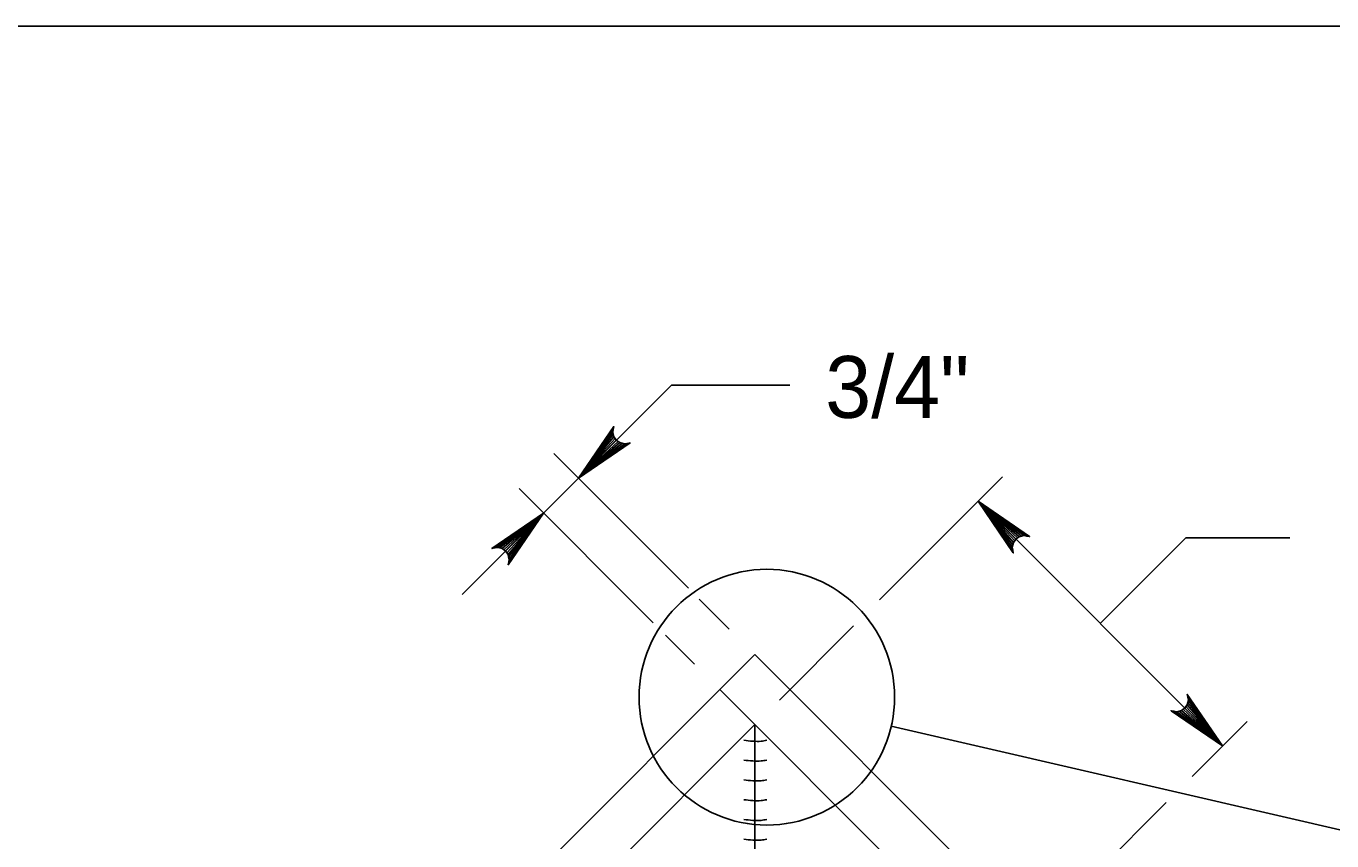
# Model space of a CAD drawing. Extents: x 2087776 to 2104538, y 970919 to 982612.
# Drawn here: x 2100327.8 to 2100535.9, y 980484.5 to 980614.2 of the extents above; entities that cross this region are included whole.
import ezdxf

# ---------------------------------------------------------------- set-up
doc = ezdxf.new("R2010")
doc.units = 0
doc.layers.add('1', color=7, linetype='Continuous')

msp = doc.modelspace()

# ---------------------------------------------------------------- linework, layer by layer
at = {"layer": '1'}
for p, q in [((2100397.29, 980523.7), (2100430.65, 980557.07)), ((2100433.35, 980524.71), (2100411.93, 980546.14)), ((2100463.77, 980522.85), (2100483.39, 980542.46)), ((2100427.73, 980519.2), (2100406.36, 980540.57)), ((2100479.49, 980538.56), (2100518.46, 980499.59)), ((2100498.97, 980519.08), (2100512.61, 980532.71)), ((2100439.86, 980518.2), (2100435.08, 980522.98)), ((2100447.84, 980506.91), (2100459.63, 980518.71)), ((2100434.29, 980512.63), (2100429.67, 980517.26)), ((2100375.52, 980445.73), (2100443.92, 980514.14)), ((2100666.23, 980291.84), (2100443.92, 980514.14)), ((2100661.27, 980285.65), (2100438.36, 980508.57)), ((2100381.08, 980440.16), (2100443.93, 980503)), ((2100443.93, 980503), (2100443.93, 980463.63)), ((2100541.15, 980485.3), (2100465.67, 980502.77)), ((2100513.61, 980494.73), (2100522.35, 980503.47)), ((2100486.8, 980467.92), (2100509.47, 980490.6))]:
    msp.add_line(p, q, dxfattribs=at)
for points in [[(2101519.11, 978763.82), (2101519.11, 980614.22), (2098940.37, 980614.22), (2098940.37, 978763.82), (2101519.11, 978763.82), (2101519.11, 978850.3), (2100862.94, 978850.3), (2100862.94, 979062.5), (2101519.11, 979062.5), (2101519.11, 979157.53), (2100862.94, 979157.53), (2100862.94, 978763.82), (2101121.48, 978763.82), (2101121.48, 978850.3), (2101121.48, 978763.82), (2101374.1, 978763.82), (2101374.1, 978850.3), (2101374.1, 978809.9), (2101519.11, 978809.9)], [(2100449.48, 980557.07), (2100430.65, 980557.07)], [(2100415.83, 980542.24), (2100421.45, 980550.46), (2100421.37, 980550), (2100421.28, 980549.55), (2100421.38, 980549.18), (2100421.47, 980548.81), (2100421.66, 980548.54), (2100421.86, 980548.27), (2100422.13, 980548.08), (2100422.4, 980547.89), (2100422.77, 980547.79), (2100423.14, 980547.7), (2100423.59, 980547.78), (2100424.04, 980547.86), (2100415.83, 980542.24), (2100423.59, 980547.78), (2100423.14, 980547.7), (2100415.83, 980542.24), (2100422.77, 980547.79), (2100422.4, 980547.89), (2100415.83, 980542.24), (2100422.13, 980548.08), (2100421.86, 980548.27), (2100415.83, 980542.24), (2100421.66, 980548.54), (2100421.47, 980548.81), (2100415.83, 980542.24), (2100421.38, 980549.18), (2100421.28, 980549.55), (2100415.83, 980542.24), (2100421.37, 980550)], [(2100479.49, 980538.56), (2100487.71, 980532.94), (2100487.26, 980533.02), (2100486.8, 980533.1), (2100486.43, 980533.01), (2100486.07, 980532.91), (2100485.79, 980532.72), (2100485.52, 980532.53), (2100485.33, 980532.26), (2100485.14, 980531.98), (2100485.04, 980531.62), (2100484.95, 980531.25), (2100485.03, 980530.79), (2100485.11, 980530.34), (2100479.49, 980538.56), (2100485.03, 980530.79), (2100484.95, 980531.25), (2100479.49, 980538.56), (2100485.04, 980531.62), (2100485.14, 980531.98), (2100479.49, 980538.56), (2100485.33, 980532.26), (2100485.52, 980532.53), (2100479.49, 980538.56), (2100485.79, 980532.72), (2100486.07, 980532.91), (2100479.49, 980538.56), (2100486.43, 980533.01), (2100486.8, 980533.1), (2100479.49, 980538.56), (2100487.26, 980533.02)], [(2100410.25, 980536.67), (2100404.63, 980528.45), (2100404.71, 980528.9), (2100404.8, 980529.35), (2100404.7, 980529.72), (2100404.61, 980530.09), (2100404.42, 980530.37), (2100404.22, 980530.64), (2100403.95, 980530.83), (2100403.68, 980531.02), (2100403.31, 980531.12), (2100402.94, 980531.21), (2100402.49, 980531.13), (2100402.04, 980531.05), (2100410.25, 980536.67), (2100402.49, 980531.13), (2100402.94, 980531.21), (2100410.25, 980536.67), (2100403.31, 980531.12), (2100403.68, 980531.02), (2100410.25, 980536.67), (2100403.95, 980530.83), (2100404.22, 980530.64), (2100410.25, 980536.67), (2100404.42, 980530.37), (2100404.61, 980530.09), (2100410.25, 980536.67), (2100404.7, 980529.72), (2100404.8, 980529.35), (2100410.25, 980536.67), (2100404.71, 980528.9)], [(2100529.15, 980532.71), (2100512.61, 980532.71)], [(2100518.46, 980499.59), (2100510.25, 980505.21), (2100510.7, 980505.13), (2100511.15, 980505.05), (2100511.52, 980505.14), (2100511.89, 980505.23), (2100512.16, 980505.43), (2100512.43, 980505.62), (2100512.62, 980505.89), (2100512.82, 980506.16), (2100512.91, 980506.53), (2100513, 980506.9), (2100512.92, 980507.35), (2100512.84, 980507.8), (2100518.46, 980499.59), (2100512.92, 980507.35), (2100513, 980506.9), (2100518.46, 980499.59), (2100512.91, 980506.53), (2100512.82, 980506.16), (2100518.46, 980499.59), (2100512.62, 980505.89), (2100512.43, 980505.62), (2100518.46, 980499.59), (2100512.16, 980505.43), (2100511.89, 980505.23), (2100518.46, 980499.59), (2100511.52, 980505.14), (2100511.15, 980505.05), (2100518.46, 980499.59), (2100510.7, 980505.13)]]:
    msp.add_lwpolyline(points, dxfattribs=at)
msp.add_circle((2100445.84, 980507.36), 20.36, dxfattribs=at)
for points in [[(2100442.16, 980500.49), (2100443.62, 980500.35), (2100444.94, 980500.35), (2100445.82, 980500.49)], [(2100442.16, 980497.34), (2100443.62, 980497.2), (2100444.94, 980497.2), (2100445.82, 980497.34)], [(2100442.16, 980494.19), (2100443.62, 980494.05), (2100444.94, 980494.05), (2100445.82, 980494.19)], [(2100442.16, 980491.04), (2100443.62, 980490.9), (2100444.94, 980490.9), (2100445.82, 980491.04)], [(2100442.16, 980487.89), (2100443.62, 980487.75), (2100444.94, 980487.75), (2100445.82, 980487.89)], [(2100442.16, 980484.74), (2100443.62, 980484.6), (2100444.94, 980484.6), (2100445.82, 980484.74)]]:
    msp.add_spline(points, degree=3, dxfattribs=at)

# ---------------------------------------------------------------- texts
msp.add_text('3/4"', height=9.843, dxfattribs=at).set_placement((2100455.15, 980551.84))

doc.saveas('drawing.dxf')
